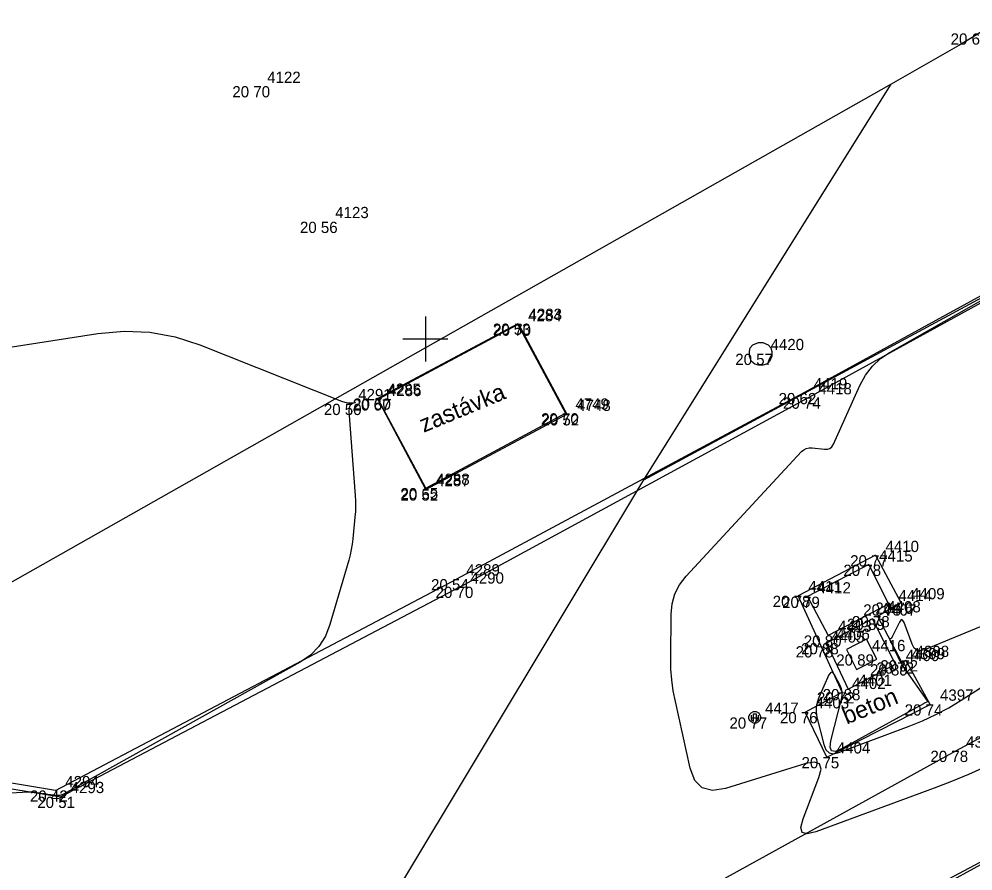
# Model space of a CAD drawing. Extents: x -702257 to -701487, y -1009871 to -1008841.
# Drawn here: x -702009.02 to -701987.85, y -1009661.81 to -1009642.9 of the extents above; entities that cross this region are included whole.
import ezdxf

# ---------------------------------------------------------------- set-up
doc = ezdxf.new("R2010")
doc.units = 0
for name, color, linetype in [('Ex_Minor Contours', 7, 'Continuous'), ('Z_betonova_konstrukce', 7, 'Continuous'), ('Z_body', 7, 'Continuous'), ('Z_body_cisla', 7, 'Continuous'), ('Z_body_vysky_redukovane', 7, 'Continuous'), ('Z_hektometricka_sit', 7, 'Continuous'), ('Z_katastr_hranice', 7, 'Continuous'), ('Z_komunikace', 7, 'Continuous'), ('Z_obruba', 7, 'Continuous'), ('Z_ploty', 7, 'Continuous'), ('Z_popisy', 7, 'Continuous'), ('Z_rozhranni', 7, 'Continuous'), ('Z_site_kanalizace_znaky', 7, 'Continuous'), ('Z_site_nerozlisene_znaky', 7, 'Continuous'), ('Z_sloupy', 7, 'Continuous')]:
    doc.layers.add(name, color=color, linetype=linetype)

# ---------------------------------------------------------------- blocks, each defined once
blk = doc.blocks.new('POINT_DISPLAY')
blk.add_line((0, 0), (0, 0))
blk = doc.blocks.new('Z601')
for p, q in [((-0.13, 0.03), (-0.1, 0.08)), ((-0.13, -0.03), (-0.13, 0.03)), ((-0.1, 0.08), (-0.08, 0.1)), ((-0.08, 0.1), (-0.03, 0.13)), ((-0.08, 0.05), (-0.08, -0.05)), ((-0.03, 0.13), (0.03, 0.13)), ((-0.03, -0.08), (-0.03, 0.08)), ((-0.03, 0.08), (0.03, 0.08)), ((0.03, 0.13), (0.08, 0.1)), ((0.03, 0.08), (0.03, -0.08)), ((0.08, 0.1), (0.1, 0.08)), ((0.08, -0.05), (0.08, 0.05)), ((0.1, 0.08), (0.13, 0.03)), ((0.13, 0.03), (0.13, -0.03)), ((-0.1, -0.08), (-0.13, -0.03)), ((-0.08, -0.1), (-0.1, -0.08)), ((-0.08, -0.05), (-0.03, -0.08)), ((-0.03, -0.13), (-0.08, -0.1)), ((0.03, -0.13), (-0.03, -0.13)), ((0.03, -0.08), (0.08, -0.05)), ((0.08, -0.1), (0.03, -0.13)), ((0.1, -0.08), (0.08, -0.1)), ((0.13, -0.03), (0.1, -0.08))]:
    blk.add_line(p, q)
blk = doc.blocks.new('Z620')
for p, q in [((-0.17, 0.2), (-0.05, 0.25)), ((-0.05, 0.25), (0.05, 0.25)), ((0.05, 0.25), (0.17, 0.2)), ((-0.25, 0.05), (-0.23, 0.13)), ((-0.25, -0.05), (-0.25, 0.05)), ((-0.23, 0.13), (-0.17, 0.2)), ((0.17, 0.2), (0.23, 0.13)), ((0.23, 0.13), (0.25, 0.05)), ((0.25, 0.05), (0.25, -0.05)), ((-0.2, -0.17), (-0.25, -0.05)), ((-0.13, -0.23), (-0.2, -0.17)), ((0.2, -0.17), (0.13, -0.23)), ((0.25, -0.05), (0.2, -0.17)), ((-0.05, -0.25), (-0.13, -0.23)), ((0.05, -0.25), (-0.05, -0.25)), ((0.13, -0.23), (0.05, -0.25))]:
    blk.add_line(p, q)
blk = doc.blocks.new('Z608')
for p, q in [((0.25, 0.25), (-0.25, 0.25)), ((-0.25, 0.25), (-0.25, -0.25)), ((0.25, -0.25), (0.25, 0.25)), ((-0.25, -0.25), (0.25, -0.25))]:
    blk.add_line(p, q)

msp = doc.modelspace()

# ---------------------------------------------------------------- linework, layer by layer
at = {"layer": 'Ex_Minor Contours'}
for points in [[(-701987.57, -1009659.5), (-701987.946, -1009659.668), (-701988.326, -1009659.825), (-701988.711, -1009659.972), (-701991.336, -1009660.938), (-701991.526, -1009660.983), (-701991.637, -1009660.951), (-701991.668, -1009660.84), (-701991.619, -1009660.65), (-701991.266, -1009659.737), (-701991.218, -1009659.546), (-701991.251, -1009659.431), (-701991.364, -1009659.39), (-701991.558, -1009659.425), (-701993.339, -1009659.979), (-701993.627, -1009660.025), (-701993.854, -1009659.964), (-701994.019, -1009659.798), (-701994.122, -1009659.525), (-701994.452, -1009658.046), (-701994.499, -1009657.808), (-701994.531, -1009657.569), (-701994.55, -1009657.327), (-701994.555, -1009657.085), (-701994.547, -1009656.112), (-701994.524, -1009655.876), (-701994.461, -1009655.657), (-701994.357, -1009655.455), (-701994.212, -1009655.268), (-701991.652, -1009652.502), (-701991.602, -1009652.459), (-701991.547, -1009652.43), (-701991.485, -1009652.416), (-701991.419, -1009652.417), (-701991.142, -1009652.45), (-701991.078, -1009652.449), (-701991.024, -1009652.431), (-701990.98, -1009652.394), (-701990.946, -1009652.339), (-701990.356, -1009651.031), (-701990.233, -1009650.805), (-701990.08, -1009650.607), (-701989.897, -1009650.436), (-701989.684, -1009650.293), (-701984.945, -1009647.6)], [(-702011.835, -1009650.587), (-702007.265, -1009649.878), (-702006.686, -1009649.826), (-702006.116, -1009649.851), (-702005.554, -1009649.954), (-702005.001, -1009650.133), (-702001.864, -1009651.379), (-702001.786, -1009651.404), (-702001.708, -1009651.417), (-702001.628, -1009651.419), (-702001.548, -1009651.41), (-702001.618, -1009651.433), (-702001.666, -1009651.474), (-702001.693, -1009651.531), (-702001.698, -1009651.605), (-702001.556, -1009653.473), (-702001.549, -1009653.593), (-702001.548, -1009653.714), (-702001.552, -1009653.834), (-702001.562, -1009653.954), (-702001.61, -1009654.435), (-702001.625, -1009654.555), (-702001.645, -1009654.674), (-702001.67, -1009654.792), (-702001.701, -1009654.908), (-702002.116, -1009656.339), (-702002.218, -1009656.599), (-702002.363, -1009656.825), (-702002.55, -1009657.017), (-702002.781, -1009657.175), (-702008.027, -1009660.102), (-702008.066, -1009660.12), (-702008.106, -1009660.131), (-702008.147, -1009660.135), (-702008.19, -1009660.133), (-702008.377, -1009660.108), (-702008.414, -1009660.104), (-702008.45, -1009660.098), (-702008.486, -1009660.093), (-702008.523, -1009660.088), (-702008.668, -1009660.066), (-702008.704, -1009660.062), (-702008.741, -1009660.059), (-702008.777, -1009660.058), (-702008.814, -1009660.06), (-702017.42, -1009660.557)], [(-701983.481, -1009654.648), (-701988.926, -1009656.898), (-701989.018, -1009656.921), (-701989.094, -1009656.909), (-701989.154, -1009656.861), (-701989.199, -1009656.778), (-701989.377, -1009656.293), (-701989.401, -1009656.247), (-701989.426, -1009656.23), (-701989.452, -1009656.244), (-701989.481, -1009656.288), (-701989.649, -1009656.628), (-701989.652, -1009656.634), (-701989.656, -1009656.639), (-701989.661, -1009656.643), (-701989.666, -1009656.646), (-701989.689, -1009656.659), (-701989.693, -1009656.662), (-701989.696, -1009656.666), (-701989.696, -1009656.671), (-701989.695, -1009656.677), (-701989.516, -1009657.057), (-701989.484, -1009657.121), (-701989.449, -1009657.184), (-701989.412, -1009657.245), (-701989.372, -1009657.305), (-701988.864, -1009658.033), (-701988.859, -1009658.041), (-701988.859, -1009658.048), (-701988.863, -1009658.054), (-701988.871, -1009658.059), (-701988.91, -1009658.077), (-701988.92, -1009658.081), (-701988.93, -1009658.086), (-701988.939, -1009658.091), (-701988.949, -1009658.096), (-701990.762, -1009659.099), (-701990.9, -1009659.155), (-701990.985, -1009659.144), (-701991.018, -1009659.064), (-701990.999, -1009658.917), (-701990.76, -1009657.963), (-701990.749, -1009657.896), (-701990.75, -1009657.83), (-701990.764, -1009657.765), (-701990.79, -1009657.703), (-701990.92, -1009657.454), (-701990.952, -1009657.408), (-701990.983, -1009657.393), (-701991.013, -1009657.41), (-701991.043, -1009657.458), (-701991.27, -1009657.96), (-701991.308, -1009658.066), (-701991.327, -1009658.173), (-701991.328, -1009658.283), (-701991.31, -1009658.394), (-701991.159, -1009659.003), (-701991.112, -1009659.118), (-701991.04, -1009659.186), (-701990.944, -1009659.206), (-701990.822, -1009659.18), (-701989.266, -1009658.596), (-701988.965, -1009658.474), (-701988.673, -1009658.337), (-701988.387, -1009658.185), (-701988.11, -1009658.018), (-701983.317, -1009654.964)]]:
    msp.add_lwpolyline(points, dxfattribs=at)
at = {"layer": 'Z_betonova_konstrukce'}
for p, q in [((-702001.06, -1009651.32), (-701997.94, -1009649.66)), ((-702001.05, -1009651.34), (-701997.95, -1009649.68)), ((-701997.95, -1009649.68), (-701996.89, -1009651.65)), ((-701997.94, -1009649.66), (-701996.86, -1009651.67)), ((-701999.99, -1009653.34), (-702001.06, -1009651.32)), ((-701999.99, -1009653.31), (-702001.05, -1009651.34)), ((-701999.99, -1009653.31), (-701996.89, -1009651.65)), ((-701999.99, -1009653.34), (-701996.86, -1009651.67))]:
    msp.add_line(p, q, dxfattribs=at)
at = {"layer": 'Z_hektometricka_sit'}
for p, q in [((-702000, -1009649.5), (-702000, -1009650.5)), ((-702000, -1009649.5), (-702000, -1009650.5)), ((-702000.5, -1009650), (-701999.5, -1009650)), ((-702000.5, -1009650), (-701999.5, -1009650))]:
    msp.add_line(p, q, dxfattribs=at)
at = {"layer": 'Z_katastr_hranice'}
for p, q in [((-701961.81, -1009627.46), (-701988.16, -1009643.49)), ((-701988.16, -1009643.49), (-701989.66, -1009644.35)), ((-701989.66, -1009644.35), (-702013.85, -1009658.04)), ((-701995.15, -1009653.13), (-701989.66, -1009644.35)), ((-701995.15, -1009653.13), (-701984.36, -1009647.3)), ((-702006.38, -1009671.81), (-701995.15, -1009653.13)), ((-701973.57, -1009654.12), (-702000.46, -1009668.39))]:
    msp.add_line(p, q, dxfattribs=at)
at = {"layer": 'Z_komunikace'}
for p, q in [((-701984.77, -1009647.45), (-701991.6, -1009651.2)), ((-701991.6, -1009651.2), (-701999.31, -1009655.33)), ((-702008.21, -1009660.02), (-701999.31, -1009655.33)), ((-702008.21, -1009660.02), (-702017.79, -1009658.44))]:
    msp.add_line(p, q, dxfattribs=at)
at = {"layer": 'Z_obruba'}
for p, q in [((-701991.5, -1009651.3), (-701984.7, -1009647.56)), ((-701999.23, -1009655.5), (-701991.5, -1009651.3)), ((-701999.23, -1009655.5), (-702008.09, -1009660.16)), ((-702017.85, -1009658.59), (-702008.09, -1009660.16))]:
    msp.add_line(p, q, dxfattribs=at)
at = {"layer": 'Z_ploty'}
msp.add_line((-701995.37, -1009665.85), (-701987.06, -1009661.33), dxfattribs=at)
at = {"layer": 'Z_rozhranni'}
for p, q in [((-701988.23, -1009659.14), (-701977.9, -1009653.58)), ((-701990.01, -1009654.8), (-701991.73, -1009655.7)), ((-701990.01, -1009654.8), (-701989.45, -1009655.85)), ((-701991.22, -1009656.82), (-701991.73, -1009655.7)), ((-701989.97, -1009656.15), (-701989.45, -1009655.85)), ((-701990.08, -1009656.21), (-701991.1, -1009656.75)), ((-701989.57, -1009657.22), (-701990.08, -1009656.21)), ((-701989.97, -1009656.15), (-701989.43, -1009657.18)), ((-701991.1, -1009656.75), (-701990.62, -1009657.77)), ((-701990.75, -1009657.84), (-701991.22, -1009656.82)), ((-701989.43, -1009657.18), (-701989.34, -1009657.13)), ((-701988.8, -1009658.11), (-701989.34, -1009657.13)), ((-701990.62, -1009657.77), (-701989.57, -1009657.22)), ((-701991.57, -1009658.28), (-701990.75, -1009657.84)), ((-701991.09, -1009659.28), (-701988.8, -1009658.11)), ((-701991.09, -1009659.28), (-701991.57, -1009658.28)), ((-701996.55, -1009663.73), (-701988.23, -1009659.14))]:
    msp.add_line(p, q, dxfattribs=at)
at = {"layer": 'Z_site_nerozlisene_znaky'}
for p, q in [((-701990.16, -1009655.01), (-701991.52, -1009655.72)), ((-701990.16, -1009655.01), (-701989.72, -1009655.89)), ((-701991.52, -1009655.72), (-701991.06, -1009656.58)), ((-701989.72, -1009655.89), (-701991.06, -1009656.58))]:
    msp.add_line(p, q, dxfattribs=at)

# ---------------------------------------------------------------- block references
at = {"layer": 'Z_body'}
for p in [(-702003.74, -1009644.39), (-702002.22, -1009647.4), (-701997.95, -1009649.68), (-701997.94, -1009649.66), (-701992.56, -1009650.33), (-701991.6, -1009651.2), (-702001.71, -1009651.44), (-702001.06, -1009651.32), (-702001.05, -1009651.34), (-701991.5, -1009651.3), (-701996.89, -1009651.65), (-701996.86, -1009651.67), (-701999.99, -1009653.31), (-701999.99, -1009653.34), (-701990.01, -1009654.8), (-701990.16, -1009655.01), (-701999.31, -1009655.33), (-701999.23, -1009655.5), (-701991.73, -1009655.7), (-701991.52, -1009655.72), (-701989.72, -1009655.89), (-701989.45, -1009655.85), (-701990.08, -1009656.21), (-701989.97, -1009656.15), (-701991.1, -1009656.75), (-701991.06, -1009656.58), (-701991.22, -1009656.82), (-701990.32, -1009657), (-701989.43, -1009657.18), (-701989.34, -1009657.13), (-701989.57, -1009657.22), (-701990.75, -1009657.84), (-701990.62, -1009657.77), (-701988.8, -1009658.11), (-701992.69, -1009658.4), (-701991.57, -1009658.28), (-701991.09, -1009659.28), (-701988.23, -1009659.14), (-702008.21, -1009660.02), (-702008.09, -1009660.16)]:
    msp.add_blockref('POINT_DISPLAY', p, dxfattribs=at)
at = {"layer": 'Z_site_kanalizace_znaky'}
msp.add_blockref('Z620', (-701992.56, -1009650.33), dxfattribs=at)
at = {"layer": 'Z_site_nerozlisene_znaky', "rotation": 26.999999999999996}
msp.add_blockref('Z608', (-701990.32, -1009657), dxfattribs=at)
at = {"layer": 'Z_sloupy'}
msp.add_blockref('Z601', (-701992.69, -1009658.4), dxfattribs=at)

# ---------------------------------------------------------------- texts
at = {"layer": 'Z_body_cisla'}
for s, p in [('4122', (-702003.51, -1009644.32)), ('4123', (-702002, -1009647.32)), ('4284', (-701997.72, -1009649.61)), ('4283', (-701997.71, -1009649.58)), ('4420', (-701992.34, -1009650.25)), ('4285', (-702000.84, -1009651.24)), ('4286', (-702000.83, -1009651.27)), ('4419', (-701991.38, -1009651.12)), ('4418', (-701991.28, -1009651.23)), ('4291', (-702001.49, -1009651.36)), ('4749', (-701996.67, -1009651.57)), ('4748', (-701996.63, -1009651.6)), ('4288', (-701999.76, -1009653.24)), ('4287', (-701999.76, -1009653.27)), ('4410', (-701989.79, -1009654.73)), ('4415', (-701989.93, -1009654.94)), ('4289', (-701999.09, -1009655.25)), ('4290', (-701999, -1009655.43)), ('4411', (-701991.5, -1009655.62)), ('4412', (-701991.3, -1009655.65)), ('4414', (-701989.5, -1009655.82)), ('4409', (-701989.22, -1009655.78)), ('4407', (-701989.85, -1009656.14)), ('4408', (-701989.75, -1009656.07)), ('4413', (-701990.84, -1009656.5)), ('4405', (-701991, -1009656.74)), ('4406', (-701990.88, -1009656.68)), ('4416', (-701990.09, -1009656.93)), ('4400', (-701989.34, -1009657.15)), ('4399', (-701989.21, -1009657.11)), ('4398', (-701989.12, -1009657.06)), ('4402', (-701990.53, -1009657.77)), ('4401', (-701990.39, -1009657.7)), ('4397', (-701988.58, -1009658.03)), ('4403', (-701991.34, -1009658.2)), ('4417', (-701992.46, -1009658.32)), ('4396', (-701988, -1009659.07)), ('4404', (-701990.87, -1009659.2)), ('4294', (-702007.99, -1009659.95)), ('4293', (-702007.87, -1009660.08))]:
    msp.add_text(s, height=0.25, dxfattribs=at).set_placement(p)
at = {"layer": 'Z_body_vysky_redukovane'}
for s, p in [('20 68', (-701988.343, -1009643.47)), ('20 70', (-702004.282, -1009644.64)), ('20 56', (-702002.783, -1009647.65)), ('20 53', (-701998.502, -1009649.91)), ('20 70', (-701998.492, -1009649.93)), ('20 57', (-701993.123, -1009650.58)), ('20 62', (-701992.162, -1009651.45)), ('20 50', (-702002.252, -1009651.69)), ('20 67', (-702001.613, -1009651.59)), ('20 50', (-702001.602, -1009651.57)), ('20 74', (-701992.062, -1009651.55)), ('20 70', (-701997.432, -1009651.9)), ('20 52', (-701997.422, -1009651.92)), ('20 65', (-702000.552, -1009653.56)), ('20 52', (-702000.552, -1009653.59)), ('20 77', (-701990.573, -1009655.05)), ('20 78', (-701990.723, -1009655.26)), ('20 54', (-701999.873, -1009655.58)), ('20 70', (-701999.772, -1009655.75)), ('20 78', (-701992.292, -1009655.95)), ('20 79', (-701992.083, -1009655.97)), ('20 78', (-701990.283, -1009656.14)), ('20 76', (-701990.013, -1009656.1)), ('20 78', (-701990.533, -1009656.4)), ('20 89', (-701990.643, -1009656.46)), ('20 88', (-701991.662, -1009657)), ('20 80', (-701991.602, -1009656.83)), ('20 78', (-701991.783, -1009657.07)), ('20 89', (-701990.882, -1009657.25)), ('20 72', (-701989.993, -1009657.43)), ('20 72', (-701989.903, -1009657.38)), ('20 89', (-701990.132, -1009657.47)), ('20 72', (-701991.312, -1009658.09)), ('20 88', (-701991.182, -1009658.02)), ('20 74', (-701989.363, -1009658.36)), ('20 77', (-701993.252, -1009658.65)), ('20 76', (-701992.132, -1009658.53)), ('20 75', (-701991.653, -1009659.53)), ('20 78', (-701988.792, -1009659.39)), ('20 42', (-702008.773, -1009660.27)), ('20 51', (-702008.611, -1009660.41))]:
    msp.add_text(s, height=0.25, dxfattribs=at).set_placement(p)
at = {"layer": 'Z_popisy'}
for s, p in [('zastávka', (-702000.038, -1009652.085)), ('beton', (-701990.65, -1009658.562))]:
    msp.add_text(s, height=0.38, rotation=22.5, dxfattribs=at).set_placement(p)

doc.saveas('drawing.dxf')
